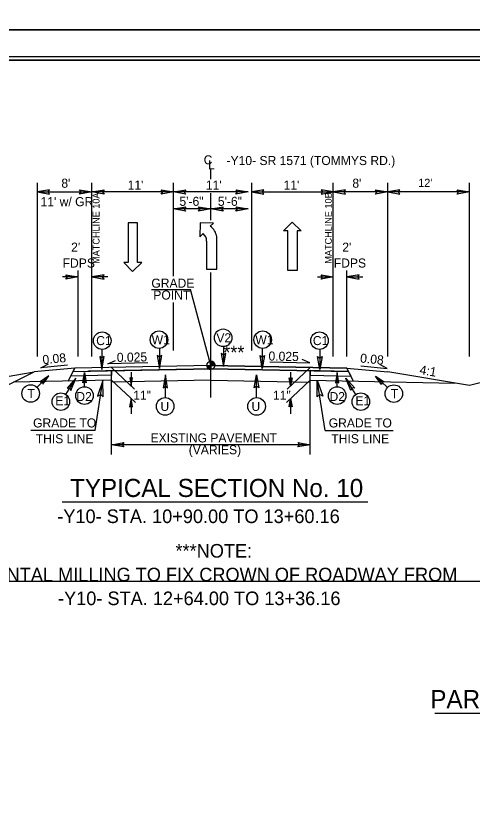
# Model space of a CAD drawing. Extents: x 2320980 to 2456309, y 595047 to 606177.
# Drawn here: x 2455851.9 to 2455919.1, y 596187.4 to 596305.6 of the extents above; entities that cross this region are included whole.
import ezdxf

# ---------------------------------------------------------------- set-up
doc = ezdxf.new("R2010")
doc.units = 0
for name, color, linetype in [('Matchline Text', 7, 'Continuous'), ('Old_Level_1', 7, 'Continuous'), ('Old_Level_11', 7, 'Continuous'), ('Old_Level_2', 7, 'Continuous'), ('Old_Level_20', 7, 'Continuous'), ('Old_Level_21', 7, 'Continuous'), ('Old_Level_3', 7, 'Continuous'), ('Prop Dimension', 7, 'Continuous'), ('Prop Dimension Text', 7, 'Continuous'), ('Prop Lane Arrow CELL', 7, 'Continuous'), ('Prop Terminator CELL', 7, 'Continuous'), ('Sheet Cutting Line CELL', 7, 'Continuous'), ('Sheet Plan CELL', 7, 'Continuous'), ('Sheet Plot Border Inside CELL', 7, 'Continuous'), ('Sheet Plot Border Outside CELL', 7, 'Continuous'), ('Typical Grade Point Symbol CELL', 7, 'Continuous'), ('Typical Hinge Slope Arterial CELL', 7, 'Continuous'), ('Typical ID Circle CELL', 7, 'Continuous'), ('Typical Pavement Slope CELL', 7, 'Continuous'), ('Typical Pavement Slope Information CELL', 7, 'Continuous'), ('Typical Terminator CELL', 7, 'Continuous')]:
    doc.layers.add(name, color=color, linetype=linetype)

msp = doc.modelspace()

# ---------------------------------------------------------------- linework, layer by layer
at = {"layer": 'Old_Level_1'}
for p, q in [((2455871.82, 596265.42), (2455877.57, 596265.42)), ((2455880.57, 596254.29), (2455877.57, 596265.42)), ((2455860.57, 596253.88), (2455854.57, 596253.32)), ((2455865.97, 596251.84), (2455865.97, 596253.51)), ((2455895.17, 596251.84), (2455895.17, 596253.51)), ((2455900.57, 596253.88), (2455906.57, 596253.32)), ((2455880.57, 596252.13), (2455865.97, 596251.84)), ((2455880.57, 596252.13), (2455895.17, 596251.84))]:
    msp.add_line(p, q, dxfattribs=at)
at = {"layer": 'Old_Level_11'}
for points in [[(2455916.77, 596280.06), (2455918.57, 596279.75), (2455916.76, 596279.43), (2455916.99, 596279.75)], [(2455864.75, 596249.65), (2455864.71, 596252.08), (2455863.92, 596249.77), (2455864.39, 596250.01)], [(2455896.18, 596249.66), (2455896.22, 596252.09), (2455897.01, 596249.77), (2455896.54, 596250.01)]]:
    msp.add_lwpolyline(points, close=True, dxfattribs=at)
at = {"layer": 'Old_Level_21'}
for p, q in [((2455855.07, 596255.57), (2455855.07, 596281.08)), ((2455863.07, 596255.57), (2455863.07, 596281.08)), ((2455875.07, 596267.37), (2455875.07, 596281.08)), ((2455886.57, 596256.49), (2455886.57, 596281.08)), ((2455898.57, 596255.57), (2455898.57, 596281.08)), ((2455906.57, 596255.57), (2455906.57, 596281.08)), ((2455918.57, 596255.57), (2455918.57, 596281.08)), ((2455855.07, 596279.75), (2455863.07, 596279.75)), ((2455875.07, 596279.75), (2455863.07, 596279.75)), ((2455886.07, 596279.75), (2455875.07, 596279.75)), ((2455886.57, 596279.75), (2455898.57, 596279.75)), ((2455906.57, 596279.75), (2455898.57, 596279.75)), ((2455886.07, 596277.25), (2455875.07, 596277.25)), ((2455861.07, 596255.57), (2455861.07, 596268.21)), ((2455900.57, 596255.57), (2455900.57, 596268.21)), ((2455861.07, 596267.27), (2455858.74, 596267.27)), ((2455865.4, 596267.27), (2455863.07, 596267.27)), ((2455896.24, 596267.27), (2455898.57, 596267.27)), ((2455900.57, 596267.27), (2455902.9, 596267.27)), ((2455875.07, 596256.49), (2455875.07, 596263.52)), ((2455863.57, 596244.71), (2455864.71, 596252.08)), ((2455865.97, 596241.21), (2455865.97, 596251.84)), ((2455895.17, 596241.21), (2455895.17, 596251.84)), ((2455897.37, 596244.71), (2455896.22, 596252.09)), ((2455863.57, 596244.71), (2455854.12, 596244.71)), ((2455897.37, 596244.71), (2455907.35, 596244.71)), ((2455895.17, 596242.64), (2455865.97, 596242.64))]:
    msp.add_line(p, q, dxfattribs=at)
at = {"layer": 'Old_Level_3'}
for p, q in [((2455880.57, 596253.8), (2455862.57, 596253.45)), ((2455858.71, 596234.23), (2455903.63, 596234.23)), ((2455913.5, 596203.22), (2455973.08, 596203.22))]:
    msp.add_line(p, q, dxfattribs=at)
at = {"layer": 'Prop Dimension'}
for p, q in [((2455918.57, 596279.75), (2455906.57, 596279.75)), ((2455865.97, 596253.98), (2455869.34, 596250.8)), ((2455895.17, 596253.98), (2455891.79, 596250.8)), ((2455868.84, 596253.27), (2455868.84, 596251.27)), ((2455892.29, 596253.27), (2455892.29, 596251.27)), ((2455865.97, 596252.11), (2455869.47, 596248.81)), ((2455895.17, 596252.11), (2455891.67, 596248.81)), ((2455868.84, 596249.4), (2455868.84, 596247.15)), ((2455892.3, 596249.4), (2455892.3, 596247.15))]:
    msp.add_line(p, q, dxfattribs=at)
at = {"layer": 'Prop Dimension Text'}
for p, q in [((2455880.57, 596281.61), (2455880.57, 596283.08)), ((2455880.57, 596275.63), (2455880.57, 596279.59)), ((2455880.57, 596249.59), (2455880.57, 596267.94)), ((2455855, 596251.05), (2455856.76, 596252.73)), ((2455861.99, 596251.14), (2455861.99, 596253.22)), ((2455899.14, 596251.14), (2455899.14, 596253.22)), ((2455906.52, 596251.03), (2455904.76, 596252.71))]:
    msp.add_line(p, q, dxfattribs=at)
for points in [[(2455871.29, 596254.68), (2455865.44, 596254.52), (2455866.57, 596255.01)], [(2455889.25, 596254.8), (2455895.11, 596254.64), (2455893.97, 596255.13)], [(2455859.48, 596254.31), (2455855.59, 596253.94), (2455856.69, 596254.5)], [(2455902.61, 596254.22), (2455906.5, 596253.85), (2455905.4, 596254.41)]]:
    msp.add_lwpolyline(points, dxfattribs=at)
for centre in [(2455882.37, 596258.34), (2455864.6, 596257.92), (2455872.95, 596258.06), (2455888.19, 596258.06), (2455896.54, 596257.92), (2455854.07, 596250.16), (2455861.99, 596249.85), (2455899.14, 596249.85), (2455907.46, 596250.14), (2455858.52, 596248.96), (2455902.61, 596248.96), (2455873.85, 596248.26), (2455887.29, 596248.26)]:
    msp.add_circle(centre, 1.29, dxfattribs=at)
at = {"layer": 'Prop Lane Arrow CELL'}
for p, q in [((2455868.4, 596275.21), (2455868.4, 596269.39)), ((2455869.78, 596275.21), (2455868.4, 596275.21)), ((2455869.78, 596269.39), (2455869.78, 596275.21)), ((2455878.98, 596275.21), (2455878.96, 596273.18)), ((2455880.96, 596275.18), (2455878.98, 596275.21)), ((2455880.49, 596274.71), (2455880.96, 596275.18)), ((2455891.24, 596274.02), (2455892.53, 596275.33)), ((2455892.53, 596275.33), (2455893.86, 596274.02)), ((2455878.96, 596273.18), (2455879.43, 596273.65)), ((2455891.87, 596274.02), (2455891.24, 596274.02)), ((2455891.87, 596268.21), (2455891.87, 596274.02)), ((2455893.86, 596274.02), (2455893.24, 596274.02)), ((2455893.24, 596274.02), (2455893.24, 596268.21)), ((2455879.95, 596272.53), (2455879.95, 596268.41)), ((2455881.43, 596268.41), (2455881.43, 596273.16)), ((2455868.4, 596269.39), (2455867.78, 596269.39)), ((2455867.78, 596269.39), (2455869.07, 596268.08)), ((2455869.07, 596268.08), (2455870.4, 596269.39)), ((2455870.4, 596269.39), (2455869.78, 596269.39)), ((2455879.95, 596268.41), (2455881.43, 596268.41)), ((2455893.24, 596268.21), (2455891.87, 596268.21))]:
    msp.add_line(p, q, dxfattribs=at)
for centre, radius, start, end in [((2455878.48, 596272.53), 1.47, 360, 49.6582), ((2455879.1, 596272.8), 2.36, 8.6761, 53.9878)]:
    msp.add_arc(centre, radius, start, end, dxfattribs=at)
at = {"layer": 'Prop Terminator CELL'}
for points in [[(2455868.64, 596252.47), (2455868.84, 596251.27), (2455869.06, 596252.48), (2455868.84, 596252.32)], [(2455892.5, 596252.47), (2455892.29, 596251.27), (2455892.08, 596252.48), (2455892.29, 596252.32)], [(2455869.05, 596248.2), (2455868.84, 596249.4), (2455868.63, 596248.19), (2455868.84, 596248.35)], [(2455892.09, 596248.2), (2455892.3, 596249.4), (2455892.51, 596248.19), (2455892.3, 596248.35)]]:
    msp.add_lwpolyline(points, close=True, dxfattribs=at)
at = {"layer": 'Sheet Cutting Line CELL'}
msp.add_line((2456045.51, 596222.57), (2455708.81, 596222.57), dxfattribs=at)
at = {"layer": 'Sheet Plan CELL'}
for points in [[(2456042.11, 596299.08), (2455742.1, 596299.08), (2455742.1, 596089.08), (2456042.11, 596089.08)], [(2455742.1, 596089.08), (2455742.1, 596299.07), (2456002.1, 596299.08), (2456002.1, 596269.07), (2456042.11, 596269.06), (2456042.11, 596089.08)]]:
    msp.add_lwpolyline(points, close=True, dxfattribs=at)
at = {"layer": 'Sheet Plot Border Inside CELL'}
msp.add_lwpolyline([(2455711.41, 596088.57), (2456044.6, 596088.58), (2456044.61, 596299.57), (2455711.41, 596299.57)], close=True, dxfattribs=at)
at = {"layer": 'Sheet Plot Border Outside CELL'}
for points in [[(2455708.81, 596303.57), (2456045.51, 596303.57), (2456045.51, 596522.57), (2455708.81, 596522.57)], [(2455708.81, 596084.57), (2456045.51, 596084.57), (2456045.51, 596303.57), (2455708.81, 596303.57)]]:
    msp.add_lwpolyline(points, close=True, dxfattribs=at)
at = {"layer": 'Typical Grade Point Symbol CELL'}
for p, q in [((2455880.57, 596254.29), (2455880.57, 596254.88)), ((2455879.97, 596254.29), (2455880.57, 596254.29)), ((2455881.16, 596254.29), (2455880.57, 596254.29)), ((2455880.57, 596253.69), (2455880.57, 596254.29)), ((2455880.57, 596254.29), (2455880.57, 596253.69))]:
    msp.add_line(p, q, dxfattribs=at)
for points in [[(2455880.57, 596254.88), (2455880.57, 596254.88), (2455880.57, 596254.29)], [(2455880.59, 596254.88), (2455880.59, 596254.29)], [(2455880.6, 596254.88), (2455880.6, 596254.29)], [(2455880.61, 596254.88), (2455880.61, 596254.29)], [(2455880.62, 596254.88), (2455880.62, 596254.29)], [(2455880.63, 596254.88), (2455880.63, 596254.29)], [(2455880.64, 596254.88), (2455880.64, 596254.29)], [(2455880.66, 596254.88), (2455880.66, 596254.29)], [(2455880.67, 596254.88), (2455880.67, 596254.29)], [(2455880.68, 596254.87), (2455880.68, 596254.29)], [(2455880.69, 596254.87), (2455880.69, 596254.29)], [(2455880.7, 596254.87), (2455880.7, 596254.29)], [(2455880.72, 596254.86), (2455880.72, 596254.29)], [(2455880.73, 596254.86), (2455880.73, 596254.29)], [(2455880.74, 596254.86), (2455880.74, 596254.29)], [(2455880.75, 596254.85), (2455880.75, 596254.29)], [(2455880.76, 596254.85), (2455880.76, 596254.29)], [(2455880.78, 596254.85), (2455880.78, 596254.29)], [(2455880.79, 596254.84), (2455880.79, 596254.29)], [(2455880.8, 596254.84), (2455880.8, 596254.29)], [(2455880.81, 596254.83), (2455880.81, 596254.29)], [(2455880.82, 596254.83), (2455880.82, 596254.29)], [(2455880.84, 596254.82), (2455880.84, 596254.29)], [(2455880.85, 596254.81), (2455880.85, 596254.29)], [(2455880.86, 596254.81), (2455880.86, 596254.29)], [(2455880.87, 596254.8), (2455880.87, 596254.29)], [(2455880.88, 596254.79), (2455880.88, 596254.29)], [(2455880.89, 596254.79), (2455880.89, 596254.29)], [(2455880.91, 596254.78), (2455880.91, 596254.29)], [(2455880.92, 596254.77), (2455880.92, 596254.29)], [(2455880.93, 596254.76), (2455880.93, 596254.29)], [(2455880.94, 596254.75), (2455880.94, 596254.29)], [(2455880.95, 596254.74), (2455880.95, 596254.29)], [(2455880.97, 596254.73), (2455880.97, 596254.29)], [(2455880.98, 596254.72), (2455880.98, 596254.29)], [(2455880.99, 596254.71), (2455880.99, 596254.29)], [(2455881, 596254.7), (2455881, 596254.29)], [(2455881.01, 596254.68), (2455881.01, 596254.29)], [(2455881.03, 596254.67), (2455881.03, 596254.29)], [(2455881.04, 596254.65), (2455881.04, 596254.29)], [(2455881.05, 596254.64), (2455881.05, 596254.29)], [(2455879.98, 596254.29), (2455879.98, 596254.22)], [(2455879.99, 596254.29), (2455879.99, 596254.15)], [(2455880, 596254.29), (2455880, 596254.11)], [(2455880.01, 596254.29), (2455880.01, 596254.08)], [(2455880.02, 596254.29), (2455880.02, 596254.05)], [(2455880.03, 596254.29), (2455880.03, 596254.02)], [(2455880.05, 596254.29), (2455880.05, 596254)], [(2455880.06, 596254.29), (2455880.06, 596253.98)], [(2455880.07, 596254.29), (2455880.07, 596253.96)], [(2455880.08, 596254.29), (2455880.08, 596253.94)], [(2455880.09, 596254.29), (2455880.09, 596253.93)], [(2455880.11, 596254.29), (2455880.11, 596253.91)], [(2455880.12, 596254.29), (2455880.12, 596253.9)], [(2455880.13, 596254.29), (2455880.13, 596253.88)], [(2455880.14, 596254.29), (2455880.14, 596253.87)], [(2455880.15, 596254.29), (2455880.15, 596253.86)], [(2455880.17, 596254.29), (2455880.17, 596253.85)], [(2455880.18, 596254.29), (2455880.18, 596253.84)], [(2455880.19, 596254.29), (2455880.19, 596253.83)], [(2455880.2, 596254.29), (2455880.2, 596253.82)], [(2455880.21, 596254.29), (2455880.21, 596253.81)], [(2455880.23, 596254.29), (2455880.23, 596253.8)], [(2455880.24, 596254.29), (2455880.24, 596253.79)], [(2455880.25, 596254.29), (2455880.25, 596253.79)], [(2455880.26, 596254.29), (2455880.26, 596253.78)], [(2455880.27, 596254.29), (2455880.27, 596253.77)], [(2455880.28, 596254.29), (2455880.28, 596253.76)], [(2455880.3, 596254.29), (2455880.3, 596253.76)], [(2455880.31, 596254.29), (2455880.31, 596253.75)], [(2455880.32, 596254.29), (2455880.32, 596253.75)], [(2455880.33, 596254.29), (2455880.33, 596253.74)], [(2455880.34, 596254.29), (2455880.34, 596253.74)], [(2455880.36, 596254.29), (2455880.36, 596253.73)], [(2455880.37, 596254.29), (2455880.37, 596253.73)], [(2455880.38, 596254.29), (2455880.38, 596253.72)], [(2455880.39, 596254.29), (2455880.39, 596253.72)], [(2455880.4, 596254.29), (2455880.4, 596253.72)], [(2455880.42, 596254.29), (2455880.42, 596253.71)], [(2455880.43, 596254.29), (2455880.43, 596253.71)], [(2455880.44, 596254.29), (2455880.44, 596253.71)], [(2455880.45, 596254.29), (2455880.45, 596253.7)], [(2455880.46, 596254.29), (2455880.46, 596253.7)], [(2455880.48, 596254.29), (2455880.48, 596253.7)], [(2455880.49, 596254.29), (2455880.49, 596253.7)], [(2455880.5, 596254.29), (2455880.5, 596253.7)], [(2455880.51, 596254.29), (2455880.51, 596253.7)], [(2455880.52, 596254.29), (2455880.52, 596253.69)], [(2455880.53, 596254.29), (2455880.53, 596253.69)], [(2455880.55, 596254.29), (2455880.55, 596253.69)], [(2455880.56, 596254.29), (2455880.56, 596253.69), (2455880.56, 596253.69)], [(2455881.06, 596254.62), (2455881.06, 596254.29)], [(2455881.07, 596254.6), (2455881.07, 596254.29)], [(2455881.09, 596254.58), (2455881.09, 596254.29)], [(2455881.1, 596254.56), (2455881.1, 596254.29)], [(2455881.11, 596254.54), (2455881.11, 596254.29)], [(2455881.12, 596254.51), (2455881.12, 596254.29)], [(2455881.13, 596254.47), (2455881.13, 596254.29)], [(2455881.14, 596254.43), (2455881.14, 596254.29)], [(2455881.16, 596254.37), (2455881.16, 596254.29)]]:
    msp.add_lwpolyline(points, dxfattribs=at)
msp.add_circle((2455880.57, 596254.29), 0.595, dxfattribs=at)
for start, end in [(359.9905, 89.9905), (179.9905, 269.9905)]:
    msp.add_arc((2455880.57, 596254.29), 0.595, start, end, dxfattribs=at)
at = {"layer": 'Typical Hinge Slope Arterial CELL'}
for p, q in [((2455824.57, 596238.33), (2455854.57, 596253.32)), ((2455842.57, 596251.32), (2455854.57, 596253.32)), ((2455918.57, 596251.32), (2455906.57, 596253.32)), ((2455924.57, 596252.82), (2455918.57, 596251.32))]:
    msp.add_line(p, q, dxfattribs=at)
at = {"layer": 'Typical ID Circle CELL'}
for p, q in [((2455882.43, 596257.06), (2455882.43, 596254.12)), ((2455864.55, 596256.63), (2455864.55, 596253.69)), ((2455873, 596256.79), (2455873, 596253.85)), ((2455888.13, 596256.79), (2455888.13, 596253.85)), ((2455896.59, 596256.63), (2455896.59, 596253.69)), ((2455859.26, 596250.02), (2455860.71, 596252.35)), ((2455873.88, 596249.56), (2455873.88, 596252.9)), ((2455887.26, 596249.56), (2455887.26, 596252.9)), ((2455901.88, 596250.02), (2455900.43, 596252.35))]:
    msp.add_line(p, q, dxfattribs=at)
at = {"layer": 'Typical Pavement Slope CELL'}
for p, q in [((2455859.58, 596251.99), (2455860.57, 596253.88)), ((2455860.57, 596253.88), (2455860.32, 596253.4)), ((2455860.57, 596253.88), (2455860.32, 596253.4)), ((2455860.57, 596253.88), (2455860.32, 596253.4)), ((2455860.32, 596253.4), (2455880.57, 596253.8)), ((2455860.32, 596253.4), (2455880.57, 596253.8)), ((2455860.32, 596253.4), (2455864.51, 596253.49)), ((2455880.57, 596254.29), (2455860.57, 596253.88)), ((2455880.57, 596254.29), (2455860.57, 596253.88)), ((2455880.57, 596254.29), (2455860.57, 596253.88)), ((2455864.51, 596253.49), (2455864.62, 596253.49)), ((2455864.62, 596253.49), (2455865.97, 596253.51)), ((2455865.97, 596253.51), (2455865.97, 596252.84)), ((2455880.57, 596253.8), (2455880.57, 596254.29)), ((2455880.57, 596254.29), (2455900.57, 596253.88)), ((2455900.57, 596253.88), (2455880.57, 596254.29)), ((2455880.57, 596254.29), (2455880.57, 596253.8)), ((2455880.57, 596253.8), (2455880.57, 596254.29)), ((2455900.82, 596253.4), (2455880.57, 596253.8)), ((2455880.57, 596253.8), (2455900.82, 596253.4)), ((2455896.52, 596253.49), (2455895.17, 596253.51)), ((2455895.17, 596253.51), (2455895.17, 596252.84)), ((2455896.63, 596253.49), (2455896.52, 596253.49)), ((2455900.82, 596253.4), (2455896.63, 596253.49)), ((2455901.56, 596251.99), (2455900.57, 596253.88)), ((2455900.82, 596253.4), (2455900.57, 596253.88)), ((2455859.96, 596252.72), (2455860.32, 596253.4)), ((2455865.97, 596252.84), (2455859.96, 596252.72)), ((2455895.17, 596252.84), (2455901.18, 596252.72)), ((2455901.18, 596252.72), (2455900.82, 596253.4)), ((2455901.12, 596252.72), (2455901.16, 596252.75)), ((2455865.97, 596252.11), (2455851.56, 596251.82)), ((2455895.17, 596252.11), (2455916.41, 596251.68))]:
    msp.add_line(p, q, dxfattribs=at)
at = {"layer": 'Typical Terminator CELL'}
for points in [[(2455856.86, 596280.05), (2455855.07, 596279.75), (2455856.87, 596279.43), (2455856.65, 596279.75)], [(2455861.27, 596280.05), (2455863.07, 596279.75), (2455861.26, 596279.43), (2455861.49, 596279.75)], [(2455864.86, 596279.44), (2455863.07, 596279.75), (2455864.87, 596280.06), (2455864.65, 596279.75)], [(2455873.27, 596280.05), (2455875.07, 596279.75), (2455873.26, 596279.43), (2455873.49, 596279.75)], [(2455876.86, 596279.44), (2455875.07, 596279.75), (2455876.87, 596280.06), (2455876.65, 596279.75)], [(2455884.27, 596280.05), (2455886.07, 596279.75), (2455884.26, 596279.43), (2455884.49, 596279.75)], [(2455888.36, 596280.05), (2455886.57, 596279.75), (2455888.37, 596279.43), (2455888.15, 596279.75)], [(2455896.77, 596279.44), (2455898.57, 596279.75), (2455896.76, 596280.06), (2455896.99, 596279.75)], [(2455900.36, 596280.05), (2455898.57, 596279.75), (2455900.37, 596279.43), (2455900.15, 596279.75)], [(2455904.77, 596280.05), (2455906.57, 596279.75), (2455904.76, 596279.43), (2455904.99, 596279.75)], [(2455908.36, 596280.05), (2455906.57, 596279.75), (2455908.37, 596279.43), (2455908.15, 596279.75)], [(2455876.86, 596276.94), (2455875.07, 596277.25), (2455876.87, 596277.57), (2455876.65, 596277.25)], [(2455878.77, 596277.56), (2455880.57, 596277.25), (2455878.76, 596276.93), (2455878.99, 596277.25)], [(2455882.36, 596276.94), (2455880.57, 596277.25), (2455882.37, 596277.57), (2455882.15, 596277.25)], [(2455884.27, 596277.56), (2455886.07, 596277.25), (2455884.26, 596276.93), (2455884.49, 596277.25)], [(2455859.27, 596267.58), (2455861.07, 596267.27), (2455859.26, 596266.95), (2455859.49, 596267.27)], [(2455864.86, 596267.58), (2455863.07, 596267.27), (2455864.87, 596266.95), (2455864.65, 596267.27)], [(2455896.77, 596267.58), (2455898.57, 596267.27), (2455896.76, 596266.95), (2455896.99, 596267.27)], [(2455902.36, 596267.58), (2455900.57, 596267.27), (2455902.37, 596266.95), (2455902.15, 596267.27)], [(2455882.1, 596256.02), (2455882.43, 596254.12), (2455882.76, 596256.03), (2455882.43, 596255.79)], [(2455864.23, 596255.58), (2455864.55, 596253.69), (2455864.89, 596255.6), (2455864.55, 596255.35)], [(2455872.68, 596255.74), (2455873, 596253.85), (2455873.34, 596255.75), (2455873, 596255.51)], [(2455888.46, 596255.74), (2455888.13, 596253.85), (2455887.8, 596255.75), (2455888.13, 596255.51)], [(2455896.91, 596255.58), (2455896.59, 596253.69), (2455896.25, 596255.6), (2455896.59, 596255.35)], [(2455855.86, 596251.51), (2455856.76, 596252.73), (2455855.49, 596251.88), (2455855.81, 596251.82)], [(2455860, 596250.61), (2455860.73, 596252.39), (2455859.43, 596250.95), (2455859.85, 596250.98)], [(2455861.74, 596251.72), (2455861.99, 596253.22), (2455862.26, 596251.72), (2455861.99, 596251.91)], [(2455874.2, 596251), (2455873.88, 596252.9), (2455873.54, 596250.99), (2455873.88, 596251.24)], [(2455886.93, 596251), (2455887.26, 596252.9), (2455887.6, 596250.99), (2455887.26, 596251.24)], [(2455899.4, 596251.72), (2455899.14, 596253.22), (2455898.88, 596251.72), (2455899.14, 596251.91)], [(2455901.14, 596250.61), (2455900.41, 596252.39), (2455901.71, 596250.95), (2455901.29, 596250.98)], [(2455905.67, 596251.49), (2455904.76, 596252.71), (2455906.03, 596251.86), (2455905.71, 596251.8)], [(2455867.76, 596242.33), (2455865.97, 596242.64), (2455867.77, 596242.96), (2455867.54, 596242.64)], [(2455893.38, 596242.95), (2455895.17, 596242.64), (2455893.37, 596242.32), (2455893.6, 596242.64)]]:
    msp.add_lwpolyline(points, close=True, dxfattribs=at)

# ---------------------------------------------------------------- texts
at = {"layer": 'Matchline Text'}
for s, p in [('MATCHLINE 10A', (2455864.2, 596269.19)), ('MATCHLINE 10B', (2455898.34, 596269.22))]:
    msp.add_text(s, height=1, rotation=90, dxfattribs=at).set_placement(p)
at = {"layer": 'Old_Level_1'}
for s, p in [('GRADE', (2455871.82, 596265.69)), ('POINT', (2455872.11, 596263.95))]:
    msp.add_text(s, height=1.33, dxfattribs=at).set_placement(p)
at = {"layer": 'Old_Level_2'}
for s, height, p in [('***', 1.995, (2455882.39, 596255.19)), ('TYPICAL SECTION No. 10', 2.66, (2455859.87, 596234.96)), ('-Y10- STA. 10+90.00 TO 13+60.16', 1.995, (2455857.99, 596231.13)), ('***NOTE:', 1.995, (2455875.37, 596226.06)), ('INCIDENTAL MILLING TO FIX CROWN OF ROADWAY FROM', 1.995, (2455841.51, 596222.57)), ('-Y10- STA. 12+64.00 TO 13+36.16', 1.995, (2455858.1, 596219.08)), ('PARTIAL TYPICAL SECTION No. 10B', 2.66, (2455912.83, 596203.95))]:
    msp.add_text(s, height=height, dxfattribs=at).set_placement(p)
at = {"layer": 'Old_Level_20'}
for s, p in [('C1', (2455863.71, 596257.26)), ('W1', (2455871.87, 596257.39)), ('V2', (2455881.38, 596257.67)), ('W1', (2455887.11, 596257.39)), ('C1', (2455895.56, 596257.26)), ('T', (2455853.61, 596249.49)), ('T', (2455907.02, 596249.47)), ('E1', (2455857.71, 596248.43)), ('U', (2455873.16, 596247.6)), ('U', (2455886.54, 596247.6)), ('E1', (2455901.83, 596248.43))]:
    msp.add_text(s, height=1.33, dxfattribs=at).set_placement(p)
for rotation, p in [(359.9972, (2455860.79, 596249.04)), (0.0028, (2455898.01, 596249.04))]:
    msp.add_text('D2', height=1.33, rotation=rotation, dxfattribs=at).set_placement(p)
at = {"layer": 'Old_Level_21'}
for s, rotation, p in [('C', 0.0002, (2455879.51, 596283.8)), ('L', 0.0002, (2455880.17, 596283.08)), ("2'", 359.9998, (2455860.03, 596270.98)), ("2'", 0.0002, (2455899.89, 596270.98)), ('FDPS', 359.9998, (2455858.78, 596268.65)), ('FDPS', 0.0002, (2455898.64, 596268.65)), ('0.08', 5.3417, (2455855.88, 596254.45)), ('0.025', 1.1456, (2455866.76, 596254.79)), ('0.025', 358.8544, (2455889.03, 596255)), ('0.08', 354.6583, (2455902.47, 596254.71))]:
    msp.add_text(s, height=1.33, rotation=rotation, dxfattribs=at).set_placement(p)
for s, p in [('-Y10- SR 1571 (TOMMYS RD.)', (2455882.87, 596283.7)), ("8'", (2455858.59, 596280.37)), ("11'", (2455868.34, 596280.1)), ("11'", (2455879.84, 596280.1)), ("11'", (2455891.27, 596280.1)), ("8'", (2455901.37, 596280.37)), ("11' w/ GR", (2455855.53, 596277.66)), ('5\'-6"', (2455875.95, 596277.71)), ('5\'-6"', (2455881.6, 596277.71)), ('GRADE TO', (2455854.43, 596245.17)), ('GRADE TO', (2455897.89, 596245.17)), ('THIS LINE', (2455854.82, 596242.85)), ('EXISTING PAVEMENT', (2455871.7, 596242.97)), ('THIS LINE', (2455898.28, 596242.85)), ('(VARIES)', (2455877.31, 596241.23))]:
    msp.add_text(s, height=1.33, dxfattribs=at).set_placement(p)
at = {"layer": 'Prop Dimension Text'}
msp.add_text("12'", height=1.2, rotation=0.0002, dxfattribs=at).set_placement((2455911.04, 596280.49))
at = {"layer": 'Typical Hinge Slope Arterial CELL'}
msp.add_text('4:1', height=1.33, rotation=350.5377, dxfattribs=at).set_placement((2455911.18, 596253.02))
at = {"layer": 'Typical Pavement Slope Information CELL'}
for p in [(2455869.16, 596249.23), (2455889.7, 596249.23)]:
    msp.add_text('11"', height=1.33, dxfattribs=at).set_placement(p)

doc.saveas('drawing.dxf')
